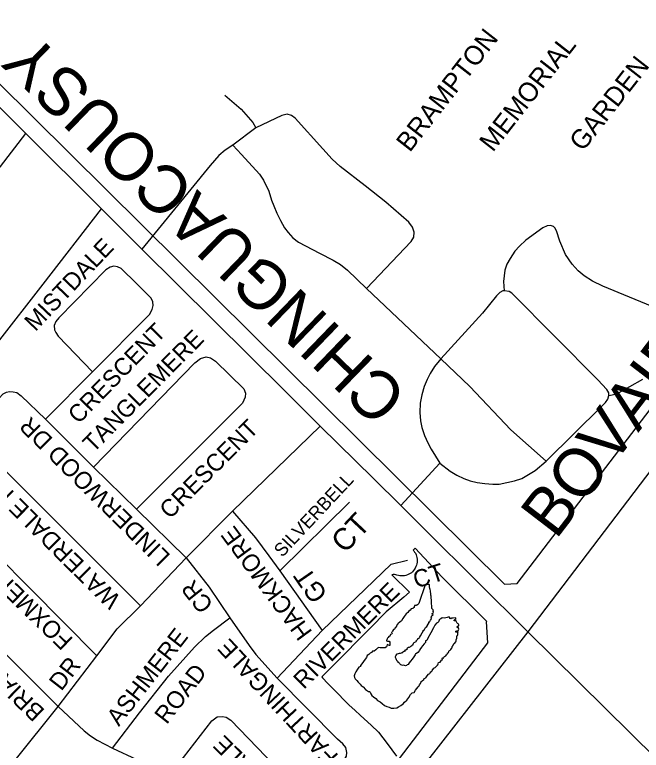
# Model space of a CAD drawing. Extents: x 586326 to 623965, y 4819854 to 4857850.
# Drawn here: x 595498 to 596152, y 4837594 to 4838360 of the extents above; entities that cross this region are included whole.
import ezdxf

# ---------------------------------------------------------------- set-up
doc = ezdxf.new("R2010")
doc.units = 0
for name, color, linetype in [('Cemeteries', 7, 'Continuous'), ('Lots_Concessions', 7, 'Continuous'), ('Major Rds and Hwys', 7, 'Continuous'), ('Major Rds Lbls', 7, 'Continuous'), ('Minor Rd Lbls', 7, 'Continuous'), ('Minor Rds', 7, 'Continuous'), ('Park Outlines', 7, 'Continuous'), ('Private Rds', 7, 'Continuous'), ('Proposed Secondary Rds', 7, 'Continuous'), ('School Syms_Lbls', 7, 'Continuous'), ('Secondary Rds Lbls', 7, 'Continuous'), ('SWM Ponds', 7, 'Continuous')]:
    doc.layers.add(name, color=color, linetype=linetype)

msp = doc.modelspace()

# ---------------------------------------------------------------- linework, layer by layer
at = {"layer": 'Cemeteries'}
for p, q in [((595431.98, 4838338.17), (596009.31, 4837766.58)), ((596022.34, 4837767.49), (596429.57, 4838300.33)), ((596009.31, 4837766.58), (596022.34, 4837767.49))]:
    msp.add_line(p, q, dxfattribs=at)
at = {"layer": 'Lots_Concessions'}
for p, q in [((595528, 4838079.42), (595589.13, 4838157.95)), ((595366.96, 4837871.95), (595528, 4838079.42))]:
    msp.add_line(p, q, dxfattribs=at)
at = {"layer": 'Major Rds and Hwys'}
for points in [[(595510.09, 4838236.25), (595364.54, 4838381.38), (595281.37, 4838462.67)], [(596465.24, 4838284.44), (596143.91, 4837862.09), (596033.46, 4837716.92)], [(595631.05, 4838115.64), (595588.49, 4838158.07), (595510.09, 4838236.25)], [(595780.65, 4837967.98), (595631.05, 4838115.64)], [(595816.94, 4837931.16), (595780.65, 4837967.98)], [(595872.5, 4837876.73), (595816.94, 4837931.16)], [(595901.13, 4837848.69), (595872.5, 4837876.73)], [(595927.21, 4837822.71), (595901.13, 4837848.69)], [(596033.46, 4837716.92), (595927.21, 4837822.71)], [(596033.46, 4837716.92), (595760.45, 4837366.75)], [(596274.58, 4837479.18), (596033.46, 4837716.92)]]:
    msp.add_lwpolyline(points, dxfattribs=at)
at = {"layer": 'Minor Rds'}
for points in [[(595422.95, 4838128.68), (595434.77, 4838139.63), (595445.42, 4838152.64), (595510.09, 4838236.25)], [(595625.3, 4838080.15), (595609.55, 4838095.57), (595605.61, 4838097.47), (595601.97, 4838097.95), (595598.12, 4838096.95), (595593.67, 4838094.28), (595544.56, 4838044.11), (595541.32, 4838040.26), (595539.68, 4838036.35), (595539.85, 4838031.82), (595541.24, 4838028.99), (595543.7, 4838025.18), (595579.45, 4837988)], [(595579.45, 4837988), (595638.9, 4838047.61), (595641.84, 4838052.87), (595642.89, 4838057.24), (595642.44, 4838060.9), (595640.92, 4838064.69), (595625.3, 4838080.15)], [(595580.61, 4837888.67), (595686.45, 4837997.24), (595692.23, 4838001.93), (595698.14, 4838003.45), (595702.48, 4838002.66), (595707.81, 4837999.2), (595737.24, 4837970.07), (595738.97, 4837965.65), (595738.82, 4837961.52), (595736.13, 4837955.36), (595625.58, 4837844.79)], [(595530.6, 4837938.6), (595579.45, 4837988)], [(595451.7, 4837921.62), (595481.45, 4837960.01), (595486.39, 4837965.12), (595489.77, 4837966.73), (595492.99, 4837967.52), (595497, 4837967.22), (595500.82, 4837966.36), (595505.07, 4837963.04), (595530.6, 4837938.6)], [(595530.6, 4837938.6), (595580.61, 4837888.67)], [(595451.7, 4837921.62), (595629.48, 4837743.97)], [(595580.61, 4837888.67), (595625.58, 4837844.79)], [(595409.66, 4837867.81), (595584.2, 4837692)], [(595774.93, 4837780.42), (595847.51, 4837852.14)], [(595625.58, 4837844.79), (595677.11, 4837793.97)], [(595725.42, 4837842.62), (595749.7, 4837815.11), (595763.58, 4837796.34), (595774.93, 4837780.42)], [(595367.66, 4837814.67), (595543.65, 4837639.24)], [(595677.11, 4837793.97), (595701.3, 4837763.43), (595722.86, 4837731.56)], [(595819.11, 4837718.45), (595890.86, 4837787.39), (595908.06, 4837791.74)], [(595774.93, 4837780.42), (595819.11, 4837718.45)], [(595600.44, 4837595.87), (595628.56, 4837632.62), (595658.86, 4837670.64), (595685.88, 4837700.93), (595697.48, 4837712.23), (595705.78, 4837718.8), (595722.86, 4837731.56)], [(595722.86, 4837731.56), (595742.8, 4837702.92), (595749.87, 4837693.25), (595772.16, 4837668.62)], [(595772.16, 4837668.62), (595819.11, 4837718.45)], [(595600.44, 4837595.87), (595625.98, 4837584.02), (595652.75, 4837571.44), (595658.02, 4837570.28), (595661.56, 4837570.71), (595665.52, 4837574.38), (595668.65, 4837578.39), (595703.93, 4837624.38), (595709.61, 4837628.33), (595715.01, 4837628.62), (595719.08, 4837628.03), (595723.81, 4837624.97), (595796.73, 4837549.3), (595801.74, 4837545.59), (595807.13, 4837544.39), (595812.76, 4837545.8), (595817.35, 4837549.75), (595841.25, 4837582.26), (595844.6, 4837587.38), (595844.86, 4837591.37), (595843.85, 4837596.36), (595840.56, 4837600.41), (595835.14, 4837605.1), (595772.16, 4837668.62)], [(595543.65, 4837639.24), (595570.81, 4837613.88), (595577.66, 4837608.72), (595584.33, 4837604.1), (595600.44, 4837595.87)]]:
    msp.add_lwpolyline(points, dxfattribs=at)
at = {"layer": 'Park Outlines'}
msp.add_lwpolyline([(595899.84, 4837585), (595991.87, 4837705.4), (595990.33, 4837727.48), (595990.61, 4837727.76), (595944.02, 4837773.89), (595916.15, 4837804.08), (595913.96, 4837802.05), (595914.47, 4837801.47), (595915.44, 4837800.19), (595916.26, 4837798.82), (595916.95, 4837797.38), (595917.5, 4837795.88), (595917.88, 4837794.33), (595918.12, 4837792.75), (595918.19, 4837791.15), (595918.1, 4837789.56), (595917.86, 4837787.98), (595917.46, 4837786.43), (595916.9, 4837784.93), (595916.2, 4837783.5), (595915.36, 4837782.14), (595914.39, 4837780.87), (595913.3, 4837779.7), (595912.09, 4837778.65), (595910.79, 4837777.73), (595909.4, 4837776.94), (595907.94, 4837776.29), (595906.42, 4837775.79), (595904.86, 4837775.44), (595903.28, 4837775.26), (595901.68, 4837775.23), (595900.09, 4837775.36), (595898.51, 4837775.65), (595896.98, 4837776.09), (595895.73, 4837776.44), (595894.45, 4837776.63), (595893.16, 4837776.66), (595891.87, 4837776.53), (595891.78, 4837776.52), (595910.19, 4837758.27), (595904.1, 4837753.15), (595898.01, 4837748.03), (595891.93, 4837742.91), (595885.84, 4837737.79), (595880.26, 4837732.16), (595874.68, 4837726.53), (595869.1, 4837720.91), (595863.53, 4837715.28), (595857.95, 4837709.65), (595852.37, 4837704.03), (595846.79, 4837698.4), (595841.22, 4837692.77), (595835.64, 4837687.14), (595830.06, 4837681.52), (595824.49, 4837675.89), (595818.6, 4837669.95), (595819.54, 4837668.98), (595825.06, 4837663.29), (595830.58, 4837657.6), (595836.09, 4837651.91), (595841.6, 4837646.23), (595847.12, 4837640.53), (595852.99, 4837635.2), (595858.87, 4837629.86), (595870.19, 4837619.57), (595877.89, 4837612.58), (595886.82, 4837600.57), (595896.51, 4837587.55)], dxfattribs=at)
at = {"layer": 'Private Rds'}
for points in [[(595717.59, 4838276.41), (595734.55, 4838261.57), (595746.66, 4838247.83), (595749.96, 4838242.32)], [(595865.46, 4838074.8), (595911.87, 4838123.81), (595914.62, 4838128.45), (595915.05, 4838133.35), (595913.28, 4838138.69), (595909.37, 4838144.01), (595885.52, 4838164.92), (595863.81, 4838181.87), (595837.93, 4838201.81), (595829.36, 4838209.5), (595819.67, 4838220.46), (595791.04, 4838252.45), (595786.97, 4838255.21), (595782.69, 4838256.43), (595777.13, 4838255.11), (595749.96, 4838242.32)], [(595749.96, 4838242.32), (595725.96, 4838224.2)], [(595725.96, 4838224.2), (595717.85, 4838219.08), (595711.45, 4838213.28), (595702.27, 4838202.95), (595631.05, 4838115.64)], [(595725.96, 4838224.2), (595734.95, 4838214.35), (595753.82, 4838193.94), (595757.76, 4838187.76), (595763.31, 4838176.2), (595766.29, 4838166.8), (595768.53, 4838160.8), (595771.84, 4838153.26), (595775.73, 4838145.56), (595779.82, 4838138.12), (595783.45, 4838133.16), (595788.65, 4838127.68), (595794.36, 4838123.22), (595816.43, 4838111.63), (595830.43, 4838104.37), (595838.08, 4838099.67), (595845.46, 4838093.91), (595865.46, 4838074.8)], [(596173.28, 4838051.8), (596111.71, 4838077.18), (596101.09, 4838082.52), (596092.2, 4838088.06), (596085.87, 4838093.32), (596079.7, 4838100.16), (596072.78, 4838110.23), (596066.78, 4838124.26), (596063.48, 4838134.78), (596061.77, 4838137.98), (596060.38, 4838139.38), (596057.28, 4838140.4), (596053.55, 4838140.2), (596049.09, 4838138.08), (596031.27, 4838125.24), (596024.7, 4838119.01), (596020.12, 4838113.56), (596015.09, 4838106.12), (596011.73, 4838100.03), (596009.5, 4838093.99), (596008.19, 4838081.94), (596008.84, 4838072.52)], [(595865.46, 4838074.8), (595942.88, 4838001.44)], [(596008.84, 4838072.52), (596007.4, 4838072.37), (596004.33, 4838070.64), (596001, 4838067.17), (595993.6, 4838058.09), (595986.19, 4838049.01), (595942.88, 4838001.44)], [(596118.11, 4837963.14), (596117.82, 4837966.17), (596115.83, 4837969.59), (596106.36, 4837979.79), (596016.84, 4838069.81), (596013.94, 4838071.77), (596008.84, 4838072.52)], [(595942.88, 4838001.44), (595936.03, 4837993.58), (595931.84, 4837986.37), (595928.58, 4837980.09), (595925.55, 4837972.8), (595922.82, 4837964.04), (595921.22, 4837955.42), (595920.93, 4837945.58), (595921.54, 4837936.88), (595922.98, 4837929.79), (595925.83, 4837921.6), (595929.31, 4837913.95), (595932.55, 4837907.31), (595941.68, 4837892.78)], [(595942.88, 4838001.44), (595973.17, 4837972.51), (596015.94, 4837927.36), (596052.74, 4837894.88)], [(596118.11, 4837963.14), (596126.16, 4837965.18), (596153.32, 4837980.23)], [(596052.74, 4837894.88), (596110.55, 4837952.08), (596114, 4837955.61), (596114.43, 4837956.05), (596117.08, 4837959.44), (596118.11, 4837963.14)], [(595901.13, 4837848.69), (595941.68, 4837892.78)], [(595941.68, 4837892.78), (595952.59, 4837884.45), (595959.55, 4837880.36), (595966.93, 4837876.81), (595973.25, 4837874.34), (595980.76, 4837872.59), (595988.82, 4837871.53), (595997.18, 4837870.87), (596003.66, 4837871.04), (596011.77, 4837872.48), (596019.67, 4837874.47), (596027.29, 4837876.92), (596034.35, 4837881.09), (596041.26, 4837885.05), (596052.74, 4837894.88)]]:
    msp.add_lwpolyline(points, dxfattribs=at)
at = {"layer": 'Proposed Secondary Rds'}
for points in [[(595725.42, 4837842.62), (595816.94, 4837931.16)], [(595677.11, 4837793.97), (595725.42, 4837842.62)], [(595629.48, 4837743.97), (595677.11, 4837793.97)], [(595584.2, 4837692), (595605.28, 4837720.1), (595629.48, 4837743.97)], [(595543.65, 4837639.24), (595584.2, 4837692)], [(595498.96, 4837583.41), (595543.65, 4837639.24)]]:
    msp.add_lwpolyline(points, dxfattribs=at)
at = {"layer": 'SWM Ponds'}
msp.add_lwpolyline([(595892.24, 4837637.52), (595893.96, 4837637.44), (595897.05, 4837637.82), (595898.65, 4837638.73), (595900.94, 4837640.37), (595903.6, 4837641.98), (595904.89, 4837643.64), (595907.34, 4837645.79), (595909.35, 4837648.53), (595911.1, 4837651.74), (595912.74, 4837653.51), (595915.11, 4837653.95), (595916.53, 4837656.26), (595917.89, 4837658), (595919.17, 4837659.79), (595920.27, 4837660.71), (595920.69, 4837661.9), (595921.75, 4837663.18), (595921.87, 4837664.22), (595922.76, 4837665.37), (595923.42, 4837666.06), (595924.93, 4837667.42), (595925.5, 4837668.47), (595927.1, 4837669.22), (595928.41, 4837671.3), (595929.78, 4837672.78), (595931.16, 4837673.6), (595931.74, 4837674.42), (595932.21, 4837675.34), (595933.35, 4837676.08), (595933.73, 4837676.8), (595935.66, 4837679.11), (595936.25, 4837679.47), (595936.72, 4837679.99), (595937.79, 4837680.87), (595938.26, 4837681.39), (595938.86, 4837682.07), (595939.45, 4837682.65), (595939.84, 4837682.76), (595940.12, 4837683.69), (595940.42, 4837685.04), (595942.13, 4837685.36), (595942.96, 4837686.42), (595943.5, 4837687.33), (595944.13, 4837687.73), (595944.45, 4837687.93), (595944.1, 4837688.77), (595943.83, 4837689.36), (595944.56, 4837689.94), (595945.66, 4837689.71), (595945.77, 4837690.59), (595946.49, 4837691.14), (595947.2, 4837691.69), (595948.13, 4837691.91), (595948.6, 4837693.07), (595949.15, 4837693.21), (595949.53, 4837693.86), (595949.78, 4837694.43), (595949.8, 4837695.23), (595950.13, 4837695.14), (595950.46, 4837695.05), (595950.78, 4837695.62), (595951.19, 4837696.06), (595951.29, 4837696.93), (595951.66, 4837697.4), (595952.65, 4837697.78), (595953.11, 4837698.44), (595953.21, 4837699.27), (595953.78, 4837699.38), (595953.86, 4837700.02), (595954.53, 4837700.18), (595954.6, 4837701.08), (595954.76, 4837701.78), (595955.46, 4837702.51), (595955.81, 4837703.59), (595956.3, 4837703.82), (595956.49, 4837704.56), (595956.61, 4837705.36), (595957.27, 4837705.24), (595957.73, 4837705.49), (595957.8, 4837706.09), (595958.53, 4837706.52), (595958.77, 4837707.48), (595958.85, 4837708.56), (595959.01, 4837709.57), (595959.53, 4837709.74), (595959.34, 4837710.72), (595959.5, 4837711.99), (595959.8, 4837713.02), (595960.45, 4837713.53), (595960.43, 4837714.56), (595960.46, 4837715.49), (595960.71, 4837716.38), (595959.69, 4837716.29), (595958.59, 4837716.76), (595958.54, 4837717.73), (595959.44, 4837718.06), (595959.77, 4837718.19), (595960.41, 4837717.83), (595960.94, 4837717.98), (595961.24, 4837718.69), (595961.48, 4837719.72), (595961.21, 4837720.72), (595961.13, 4837721.55), (595960.53, 4837721.47), (595959.84, 4837721.57), (595959.86, 4837721.84), (595959.82, 4837722.19), (595959.82, 4837722.6), (595960.21, 4837722.65), (595960.64, 4837722.79), (595960.98, 4837723.13), (595961.22, 4837723.38), (595961.58, 4837723.47), (595961.49, 4837724.21), (595961.32, 4837725.05), (595960.92, 4837725.42), (595960.21, 4837725.66), (595959.83, 4837726.15), (595959.56, 4837726.86), (595959.03, 4837727.4), (595958.78, 4837728.05), (595958.62, 4837728.49), (595956.78, 4837728.46), (595956.68, 4837729.24), (595957.56, 4837729.84), (595958.62, 4837730.66), (595958.06, 4837731.68), (595955.71, 4837731.07), (595955.7, 4837731.36), (595955.27, 4837731.34), (595954.28, 4837731.12), (595953.37, 4837730.71), (595952.14, 4837730.86), (595952.05, 4837731.57), (595952.65, 4837731.74), (595951.88, 4837732.18), (595951.06, 4837732.4), (595950.31, 4837732.34), (595949.55, 4837732.05), (595948.04, 4837731.47), (595946.36, 4837731.27), (595944.34, 4837731.55), (595942.74, 4837730.69), (595942.12, 4837730.35), (595940.84, 4837729.47), (595941.01, 4837728.63), (595940.66, 4837727.74), (595939.74, 4837726.7), (595938.3, 4837726.06), (595936.46, 4837723.86), (595936.35, 4837723.12), (595935.22, 4837721.07), (595932.29, 4837715.97), (595929.34, 4837710.53), (595928.05, 4837708.14), (595926.8, 4837707.59), (595926.86, 4837706.01), (595925.48, 4837704.39), (595923.74, 4837702.47), (595922.67, 4837700.95), (595920.91, 4837698.7), (595920.53, 4837697.46), (595918.66, 4837695.52), (595917.46, 4837694.58), (595916.34, 4837694.05), (595915.88, 4837693), (595914.74, 4837690.96), (595913.07, 4837688.51), (595911.08, 4837686.42), (595909.74, 4837684.77), (595908.61, 4837682.96), (595907.81, 4837682.46), (595906.83, 4837681.88), (595905.97, 4837681.68), (595904.74, 4837681.99), (595903.47, 4837682.16), (595902.93, 4837682), (595902.12, 4837682.16), (595901.19, 4837682.77), (595899.74, 4837683.84), (595899.36, 4837684.78), (595898.46, 4837685.14), (595898.19, 4837685.76), (595897.31, 4837686.44), (595896.59, 4837687.77), (595896.05, 4837688.96), (595895.52, 4837690.08), (595895.47, 4837691.29), (595895.79, 4837692.15), (595896.43, 4837693.12), (595897.24, 4837694.01), (595898.66, 4837694.48), (595899.66, 4837694.93), (595900.67, 4837694.79), (595901.74, 4837694.96), (595902.58, 4837695.29), (595903.07, 4837695.62), (595903.49, 4837696.46), (595903.88, 4837696.51), (595904.08, 4837697.06), (595904.84, 4837696.76), (595905.51, 4837696.94), (595905.53, 4837698.16), (595906.49, 4837698.11), (595907.15, 4837698.59), (595907.9, 4837698.94), (595907.46, 4837699.28), (595908.19, 4837699.77), (595908.11, 4837700.42), (595908.11, 4837700.42), (595908.88, 4837700.58), (595909.23, 4837701.02), (595910.06, 4837700.95), (595910.98, 4837701.46), (595911.35, 4837702.23), (595912.55, 4837702.41), (595912.78, 4837703.46), (595913.96, 4837703.54), (595914.36, 4837705.1), (595914.92, 4837705.9), (595915.65, 4837706.38), (595917.22, 4837707.04), (595917.3, 4837707.67), (595917.43, 4837708.36), (595917.91, 4837708.37), (595918.37, 4837708.89), (595918.81, 4837709.31), (595918.94, 4837710.12), (595920.17, 4837710.36), (595920.51, 4837711.03), (595921.73, 4837712.89), (595923.29, 4837715.79), (595924.41, 4837717.37), (595924.26, 4837718.38), (595925.8, 4837719.45), (595926.95, 4837721.37), (595928.19, 4837722.52), (595929.1, 4837724.27), (595929.26, 4837725.38), (595929.83, 4837725.51), (595930.19, 4837726.12), (595930.45, 4837727.5), (595931.33, 4837727.58), (595931.49, 4837727.88), (595932.08, 4837728.99), (595932.9, 4837730.57), (595932.59, 4837732.05), (595933.52, 4837732.49), (595932.69, 4837733.15), (595933.16, 4837733.47), (595933.28, 4837733.98), (595934.06, 4837733.97), (595934.74, 4837734.65), (595933.72, 4837735.52), (595933.73, 4837736.14), (595934.79, 4837736.37), (595935.07, 4837737.85), (595934.53, 4837737.98), (595935.08, 4837738.88), (595934.7, 4837740.08), (595934.1, 4837740.66), (595933.38, 4837741.47), (595933.3, 4837742.35), (595933.25, 4837743.33), (595933.28, 4837744.42), (595933.19, 4837745.66), (595933.02, 4837747.02), (595932.96, 4837749.71), (595932.7, 4837752.85), (595932.74, 4837754.4), (595932.43, 4837754.82), (595932.43, 4837756.7), (595932.15, 4837758.97), (595931.9, 4837759.63), (595931.79, 4837761.13), (595931.49, 4837762.18), (595931.07, 4837763.74), (595930.81, 4837764.54), (595930.88, 4837766.36), (595926.51, 4837766.02), (595919.79, 4837746.51), (595919.03, 4837745.93), (595918.52, 4837745.27), (595917.77, 4837745.21), (595917.69, 4837744.73), (595917.19, 4837744.55), (595916.83, 4837744.27), (595916.46, 4837744.28), (595915.99, 4837744.46), (595915.46, 4837744.39), (595915.41, 4837743.8), (595914.94, 4837743.6), (595914.84, 4837742.5), (595914.38, 4837742.16), (595913.98, 4837741.36), (595913.37, 4837741.3), (595912.03, 4837740.82), (595910.67, 4837739.72), (595909.37, 4837738.71), (595908.22, 4837737.32), (595906.76, 4837735.6), (595904.64, 4837733.06), (595903.29, 4837730.76), (595901.63, 4837728.56), (595899.9, 4837727.24), (595898.31, 4837725.69), (595897.68, 4837725.04), (595897.65, 4837724.43), (595896.74, 4837723.68), (595896.41, 4837722.85), (595895.56, 4837721.68), (595894.73, 4837720.86), (595894.73, 4837720.03), (595894.34, 4837719.83), (595893.42, 4837719.35), (595892.47, 4837717.8), (595891.9, 4837716.91), (595891.46, 4837716.43), (595891.77, 4837715.94), (595891.92, 4837715.31), (595891.77, 4837714.65), (595890.33, 4837714.33), (595889.98, 4837713.65), (595889.55, 4837712.55), (595888.44, 4837712), (595888.05, 4837711.13), (595887.05, 4837710.54), (595886.97, 4837709.71), (595886.37, 4837708.78), (595886.21, 4837708.09), (595886.29, 4837707.45), (595887.23, 4837707.36), (595887.82, 4837707.14), (595888.82, 4837707.12), (595889.71, 4837706.31), (595889.56, 4837704.65), (595889.63, 4837702.87), (595889.1, 4837702.59), (595888.17, 4837703.19), (595886.74, 4837703.8), (595886.53, 4837702.56), (595886.23, 4837701.53), (595884.81, 4837700.36), (595883.46, 4837700.26), (595881.58, 4837700.46), (595879.37, 4837700.26), (595878.05, 4837700.81), (595876.73, 4837699.93), (595875, 4837698.37), (595873.45, 4837697.02), (595871.48, 4837696.79), (595870.51, 4837695.39), (595869.26, 4837694.6), (595867.71, 4837693.26), (595866.11, 4837692.35), (595865.29, 4837690.33), (595862.92, 4837686.97), (595861.32, 4837684.92), (595859.1, 4837682.08), (595858.88, 4837680.95), (595857.35, 4837680.01), (595855.81, 4837678.04), (595854.06, 4837675.47), (595852.98, 4837673.27), (595852.58, 4837671.3), (595852.72, 4837669.53), (595853.55, 4837667.99), (595855.28, 4837666.14), (595856.69, 4837664.53), (595858.53, 4837662.33), (595859.84, 4837660.92), (595861.78, 4837659.66), (595864.31, 4837657.05), (595867.37, 4837654.79), (595868.29, 4837654.83), (595869.16, 4837654.15), (595869.74, 4837652.3), (595871.01, 4837650.67), (595872.76, 4837649.17), (595874.97, 4837647.45), (595876.86, 4837645.47), (595879.5, 4837644.18), (595881.66, 4837642.35), (595884.06, 4837640.22), (595886.54, 4837639.17), (595888.91, 4837638.46), (595890.96, 4837637.5)], close=True, dxfattribs=at)

# ---------------------------------------------------------------- texts
at = {"layer": 'Cemeteries'}
for s, p in [('BRAMPTON', (595910.42, 4838215.9)), ('MEMORIAL', (595997.07, 4838216.13)), ('GARDEN', (596090.9, 4838216.71))]:
    msp.add_text(s, height=20, rotation=52.00002, dxfattribs=at).set_placement(p)
at = {"layer": 'Major Rds Lbls'}
for s, rotation, p in [('CHINGUACOUSY', 135.99283, (595910.21, 4837964.59)), ('BOVAIRD DRIVE ', 52.5007, (596062.66, 4837812.17))]:
    msp.add_text(s, height=49.998, rotation=rotation, dxfattribs=at).set_placement(p)
at = {"layer": 'Minor Rd Lbls'}
for s, height, rotation, p in [('MISTDALE', 18, 46.42121, (595519.99, 4838029.33)), ('CRESCENT', 18, 45.81615, (595565.11, 4837932.79)), ('TANGLEMERE', 18, 45.29421, (595580.47, 4837902.85)), ('LINDERWOOD DR', 18, 135.29884, (595661.82, 4837796.67)), ('CRESCENT', 18, 44.91092, (595660.31, 4837833.69)), ('WATERDALE RD', 18, 135.29884, (595610.11, 4837751.94)), ('SILVERBELL', 13.764, 46.88973, (595777.43, 4837793.97)), ('FOXMERE ROAD', 18, 135.87693, (595560.41, 4837709.46)), ('CT', 22.749, 46.88973, (595842.9, 4837797.83)), ('HACKMORE', 18, 126.40943, (595809.42, 4837716.8)), ('CT', 18, 17.44402, (595917.2, 4837762.08)), ('BRIARDALE ROAD', 18, 135.87693, (595530.74, 4837635.04)), ('GT', 19.8, 124.69161, (595825.49, 4837755.99)), ('CR', 18, 128.45768, (595706.46, 4837745.56)), ('RIVERMERE', 18, 44.91092, (595799.88, 4837656.39)), ('ASHMERE', 18, 52.08721, (595607.07, 4837617.77)), ('FARTHINGALE', 18, 132.98505, (595836.85, 4837587.98)), ('ROAD', 18, 52.08721, (595657, 4837619.74)), ('FARTHINGALE', 18, 135.44172, (595836.66, 4837492.19))]:
    msp.add_text(s, height=height, rotation=rotation, dxfattribs=at).set_placement(p)
at = {"layer": 'School Syms_Lbls'}
msp.add_text('AND GRADE SCHOOL', height=25, rotation=52.00002, dxfattribs=at).set_placement((595346.37, 4838186.1))
at = {"layer": 'Secondary Rds Lbls'}
msp.add_text('DR', height=18, rotation=52.08721, dxfattribs=at).set_placement((595547.07, 4837654.5))

doc.saveas('drawing.dxf')
